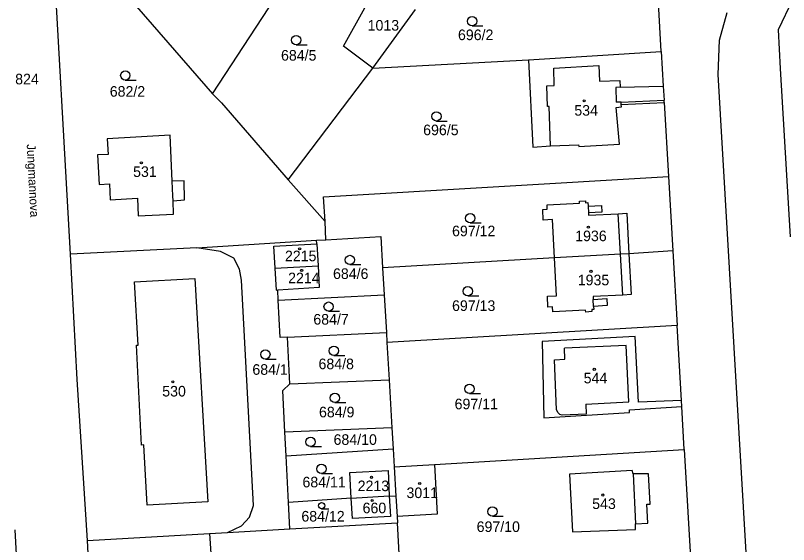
# Model space of a CAD drawing. Extents: x -735249 to -729401, y -1124843 to -1121828.
# Drawn here: x -734231.2 to -734107.1, y -1123610 to -1123524.9 of the extents above; entities that cross this region are included whole.
import ezdxf

# ---------------------------------------------------------------- set-up
doc = ezdxf.new("R2010")
doc.units = 0
for name, color, linetype in [('Vrstva 1', 7, 'Continuous'), ('Vrstva 15', 7, 'Continuous'), ('Vrstva 18', 7, 'Continuous'), ('Vrstva 19', 7, 'Continuous'), ('Vrstva 25', 7, 'Continuous'), ('Vrstva 4', 7, 'Continuous')]:
    doc.layers.add(name, color=color, linetype=linetype)

msp = doc.modelspace()

# ---------------------------------------------------------------- linework, layer by layer
at = {"layer": 'Vrstva 1'}
for points in [[(-734222.39, -1123563.33), (-734225.35, -1123511.09)], [(-734199.58, -1123537.52), (-734183.54, -1123512.93)], [(-734127.49, -1123530.76), (-734128.44, -1123514.06)], [(-734106.43, -1123522.38), (-734108.7, -1123527.26)], [(-734211.79, -1123523.49), (-734199.58, -1123537.52)], [(-734178.52, -1123529.87), (-734175.11, -1123523.73)], [(-734173.83, -1123533.44), (-734166.97, -1123523.99)], [(-734118.15, -1123528.92), (-734116.91, -1123524.47)], [(-734108.7, -1123527.26), (-734108.38, -1123533.46)], [(-734118.35, -1123534.43), (-734118.15, -1123528.92)], [(-734173.83, -1123533.44), (-734178.52, -1123529.87)], [(-734148.8, -1123532.07), (-734127.49, -1123530.76)], [(-734127.49, -1123530.76), (-734127.17, -1123536.29)], [(-734173.83, -1123533.44), (-734148.8, -1123532.07)], [(-734148.8, -1123532.07), (-734148.15, -1123546.1)], [(-734187.43, -1123551.38), (-734173.83, -1123533.44)], [(-734108.38, -1123533.46), (-734106.8, -1123560.52)], [(-734107.31, -1123722.82), (-734118.35, -1123534.43)], [(-734127.17, -1123536.29), (-734127.04, -1123538.56)], [(-734199.58, -1123537.52), (-734198.15, -1123539.01)], [(-734198.15, -1123539.01), (-734187.43, -1123551.38)], [(-734133.92, -1123539.27), (-734127.02, -1123538.94)], [(-734127.02, -1123538.94), (-734127.04, -1123538.56)], [(-734127.02, -1123538.94), (-734126.34, -1123550.8)], [(-734134.74, -1123539.72), (-734133.89, -1123539.64)], [(-734134.21, -1123545.63), (-734134.74, -1123539.72)], [(-734133.89, -1123539.64), (-734133.92, -1123539.27)], [(-734206.4, -1123544.19), (-734216.48, -1123544.75)], [(-734216.48, -1123544.75), (-734216.35, -1123547.31)], [(-734206.05, -1123551.57), (-734206.4, -1123544.19)], [(-734148.15, -1123546.1), (-734145.27, -1123545.9)], [(-734145.27, -1123545.9), (-734140.79, -1123545.75)], [(-734140.79, -1123545.75), (-734140.73, -1123546.03)], [(-734140.73, -1123546.03), (-734134.21, -1123545.63)], [(-734216.35, -1123547.31), (-734218.04, -1123547.35)], [(-734218.04, -1123547.35), (-734217.8, -1123552.1)], [(-734187.43, -1123551.38), (-734181.5, -1123558.06)], [(-734181.74, -1123554.07), (-734126.34, -1123550.8)], [(-734126.34, -1123550.8), (-734125.65, -1123562.78)], [(-734217.8, -1123552.1), (-734216.11, -1123551.99)], [(-734216.11, -1123551.99), (-734216, -1123554.58)], [(-734204.12, -1123551.52), (-734206.05, -1123551.57)], [(-734204.06, -1123554.59), (-734204.12, -1123551.52)], [(-734216, -1123554.58), (-734211.63, -1123554.3)], [(-734211.63, -1123554.3), (-734211.54, -1123557.17)], [(-734205.92, -1123554.71), (-734204.06, -1123554.59)], [(-734205.82, -1123556.89), (-734205.92, -1123554.71)], [(-734181.5, -1123558.06), (-734181.74, -1123554.07)], [(-734145.85, -1123555.38), (-734140.61, -1123555.09)], [(-734140.63, -1123554.79), (-734139.67, -1123554.74)], [(-734140.61, -1123555.09), (-734140.63, -1123554.79)], [(-734139.67, -1123554.74), (-734139.65, -1123555.04)], [(-734139.65, -1123555.04), (-734139.27, -1123555.02)], [(-734139.27, -1123555.02), (-734139.24, -1123555.6)], [(-734146.53, -1123556.12), (-734145.81, -1123556.08)], [(-734146.44, -1123557.84), (-734146.53, -1123556.12)], [(-734145.81, -1123556.08), (-734145.85, -1123555.38)], [(-734139.24, -1123555.6), (-734137.08, -1123555.49)], [(-734137.08, -1123555.49), (-734137.03, -1123556.54)], [(-734211.54, -1123557.17), (-734205.82, -1123556.89)], [(-734137.03, -1123556.54), (-734139.18, -1123556.66)], [(-734139.18, -1123556.66), (-734139.16, -1123557.06)], [(-734139.16, -1123557.06), (-734134.4, -1123556.8)], [(-734134.4, -1123556.8), (-734133.05, -1123556.73)], [(-734133.05, -1123556.73), (-734132.69, -1123563.26)], [(-734181.35, -1123560.99), (-734181.5, -1123558.06)], [(-734144.97, -1123557.76), (-734146.44, -1123557.84)], [(-734144.63, -1123563.87), (-734144.97, -1123557.76)], [(-734202.08, -1123562.28), (-734182.85, -1123561.08)], [(-734182.85, -1123561.08), (-734181.35, -1123560.99)], [(-734182.82, -1123561.63), (-734182.85, -1123561.08)], [(-734181.35, -1123560.99), (-734172.55, -1123560.49)], [(-734172.55, -1123560.49), (-734172.26, -1123565.51)], [(-734202.08, -1123562.28), (-734222.39, -1123563.33)], [(-734198.28, -1123562.9), (-734202.08, -1123562.28)], [(-734189.71, -1123562.02), (-734182.82, -1123561.63)], [(-734189.51, -1123565.54), (-734189.71, -1123562.02)], [(-734182.82, -1123561.63), (-734182.62, -1123565.17)], [(-734221.29, -1123583.47), (-734222.39, -1123563.33)], [(-734196.13, -1123563.96), (-734198.28, -1123562.9)], [(-734144.63, -1123563.87), (-734172.26, -1123565.51)], [(-734134.05, -1123563.33), (-734144.63, -1123563.87)], [(-734144.3, -1123569.99), (-734144.63, -1123563.87)], [(-734132.69, -1123563.26), (-734134.05, -1123563.33)], [(-734125.65, -1123562.78), (-734132.69, -1123563.26)], [(-734132.69, -1123563.26), (-734132.34, -1123569.8)], [(-734125.65, -1123562.78), (-734124.96, -1123574.76)], [(-734195.23, -1123565.72), (-734196.13, -1123563.96)], [(-734194.93, -1123567.48), (-734195.23, -1123565.72)], [(-734189.51, -1123565.54), (-734182.62, -1123565.17)], [(-734189.31, -1123569.08), (-734189.51, -1123565.54)], [(-734182.62, -1123565.17), (-734182.42, -1123568.68)], [(-734172.26, -1123565.51), (-734172.01, -1123569.82)], [(-734193, -1123603.69), (-734194.93, -1123567.48)], [(-734182.42, -1123568.68), (-734189.11, -1123569.07)], [(-734189.31, -1123569.08), (-734189.11, -1123569.07)], [(-734189.03, -1123570.68), (-734189.11, -1123569.07)], [(-734189.03, -1123570.68), (-734172.01, -1123569.82)], [(-734172.01, -1123569.82), (-734171.65, -1123575.88)], [(-734145.78, -1123570.07), (-734144.3, -1123569.99)], [(-734145.69, -1123571.8), (-734145.78, -1123570.07)], [(-734133.69, -1123569.87), (-734138.46, -1123570.13)], [(-734138.46, -1123570.13), (-734138.43, -1123570.57)], [(-734132.34, -1123569.8), (-734133.69, -1123569.87)], [(-734188.72, -1123576.72), (-734189.03, -1123570.68)], [(-734138.43, -1123570.57), (-734136.22, -1123570.44)], [(-734136.22, -1123570.44), (-734136.16, -1123571.56)], [(-734144.96, -1123571.76), (-734145.69, -1123571.8)], [(-734144.92, -1123572.56), (-734144.96, -1123571.76)], [(-734139.65, -1123572.28), (-734144.92, -1123572.56)], [(-734139.63, -1123572.6), (-734139.65, -1123572.28)], [(-734138.63, -1123572.54), (-734139.63, -1123572.6)], [(-734138.34, -1123572.21), (-734138.64, -1123572.22)], [(-734138.64, -1123572.22), (-734138.63, -1123572.54)], [(-734136.16, -1123571.56), (-734138.37, -1123571.69)], [(-734138.37, -1123571.69), (-734138.34, -1123572.21)], [(-734124.96, -1123574.76), (-734171.56, -1123577.51)], [(-734124.26, -1123586.83), (-734124.96, -1123574.76)], [(-734187.53, -1123576.66), (-734171.65, -1123575.88)], [(-734171.65, -1123575.88), (-734171.56, -1123577.51)], [(-734187.53, -1123576.66), (-734188.72, -1123576.72)], [(-734187.15, -1123584.14), (-734187.53, -1123576.66)], [(-734171.56, -1123577.51), (-734171.21, -1123583.49)], [(-734131.71, -1123576.53), (-734146.65, -1123577.32)], [(-734146.65, -1123577.32), (-734146.34, -1123589.63)], [(-734131.14, -1123587.07), (-734131.71, -1123576.53)], [(-734219.64, -1123609.32), (-734221.29, -1123583.47)], [(-734187.15, -1123584.14), (-734171.21, -1123583.49)], [(-734171.21, -1123583.49), (-734170.76, -1123591.21)], [(-734188.29, -1123585.21), (-734187.15, -1123584.14)], [(-734187.96, -1123591.92), (-734188.29, -1123585.21)], [(-734124.26, -1123586.83), (-734131.14, -1123587.07)], [(-734124.21, -1123587.81), (-734124.26, -1123586.83)], [(-734146.34, -1123589.63), (-734132.6, -1123588.75)], [(-734132.6, -1123588.75), (-734132.59, -1123588.34)], [(-734132.59, -1123588.34), (-734124.21, -1123587.81)], [(-734123.81, -1123594.72), (-734124.21, -1123587.81)], [(-734170.76, -1123591.21), (-734187.96, -1123591.92)], [(-734170.76, -1123591.21), (-734170.57, -1123594.58)], [(-734187.77, -1123595.69), (-734187.96, -1123591.92)], [(-734187.77, -1123595.69), (-734170.57, -1123594.58)], [(-734170.57, -1123594.58), (-734170.4, -1123597.47)], [(-734163.94, -1123597.09), (-734123.81, -1123594.72)], [(-734123.81, -1123594.72), (-734122.66, -1123614.8)], [(-734187.39, -1123603.19), (-734187.77, -1123595.69)], [(-734170.4, -1123597.47), (-734163.94, -1123597.09)], [(-734163.94, -1123597.09), (-734163.47, -1123605.1)], [(-734177.52, -1123598.41), (-734171.36, -1123598.05)], [(-734177.28, -1123602.5), (-734177.52, -1123598.41)], [(-734171.36, -1123598.05), (-734171.18, -1123602.15)], [(-734170.4, -1123597.47), (-734170.13, -1123602.22)], [(-734132.18, -1123598.08), (-734142.22, -1123598.65)], [(-734142.22, -1123598.65), (-734141.73, -1123607.92)], [(-734132.03, -1123598.6), (-734132.18, -1123598.08)], [(-734129.57, -1123598.59), (-734132.03, -1123598.6)], [(-734129.27, -1123603.46), (-734129.57, -1123598.59)], [(-734177.28, -1123602.5), (-734171.18, -1123602.15)], [(-734171.18, -1123602.15), (-734170.13, -1123602.22)], [(-734171.18, -1123602.15), (-734170.99, -1123605.45)], [(-734170.13, -1123602.22), (-734169.94, -1123605.44)], [(-734177.28, -1123602.5), (-734187.39, -1123603.19)], [(-734187.17, -1123607.46), (-734187.39, -1123603.19)], [(-734177.09, -1123605.8), (-734177.28, -1123602.5)], [(-734129.81, -1123603.49), (-734129.27, -1123603.46)], [(-734129.68, -1123606.54), (-734129.81, -1123603.49)], [(-734193.61, -1123605.57), (-734193, -1123603.69)], [(-734194.91, -1123606.94), (-734193.61, -1123605.57)], [(-734170.99, -1123605.45), (-734177.09, -1123605.8)], [(-734163.47, -1123605.1), (-734169.94, -1123605.44)], [(-734169.94, -1123605.44), (-734169.88, -1123606.47)], [(-734197.15, -1123608.04), (-734194.91, -1123606.94)], [(-734187.17, -1123607.46), (-734169.88, -1123606.47)], [(-734169.25, -1123617.43), (-734169.88, -1123606.47)], [(-734131.66, -1123606.65), (-734129.68, -1123606.54)], [(-734131.63, -1123607.56), (-734131.66, -1123606.65)], [(-734229.73, -1123636.4), (-734231.28, -1123607.63)], [(-734219.64, -1123609.32), (-734200.05, -1123608.17)], [(-734200.05, -1123608.17), (-734197.15, -1123608.04)], [(-734200.05, -1123608.17), (-734198.71, -1123628.14)], [(-734197.15, -1123608.04), (-734187.17, -1123607.46)], [(-734141.73, -1123607.92), (-734131.63, -1123607.56)], [(-734218.63, -1123629.3), (-734219.64, -1123609.32)]]:
    msp.add_lwpolyline(points, dxfattribs=at)
at = {"layer": 'Vrstva 25'}
for points in [[(-734157.89, -1123526.63), (-734156.14, -1123526.63)], [(-734186.14, -1123529.66), (-734184.39, -1123529.66)], [(-734213.58, -1123535.34), (-734211.83, -1123535.34)], [(-734163.62, -1123541.91), (-734161.87, -1123541.91)], [(-734158.17, -1123558.28), (-734156.42, -1123558.28)], [(-734177.5, -1123564.99), (-734175.75, -1123564.99)], [(-734158.57, -1123570.01), (-734156.82, -1123570.01)], [(-734180.92, -1123572.49), (-734179.17, -1123572.49)], [(-734180.08, -1123579.57), (-734178.33, -1123579.57)], [(-734191.09, -1123580.17), (-734189.34, -1123580.17)], [(-734158.3, -1123585.7), (-734156.55, -1123585.7)], [(-734179.92, -1123587.15), (-734178.17, -1123587.15)], [(-734183.83, -1123594.23), (-734182.08, -1123594.23)], [(-734182.08, -1123598.56), (-734180.33, -1123598.56)], [(-734182.05, -1123604.24), (-734180.877, -1123604.24)], [(-734154.62, -1123605.42), (-734152.87, -1123605.42)]]:
    msp.add_lwpolyline(points, dxfattribs=at)
for centre, radius in [((-734157.89, -1123525.88), 0.75), ((-734186.14, -1123528.91), 0.75), ((-734213.58, -1123534.59), 0.75), ((-734139.88, -1123538.66), 0.175), ((-734163.62, -1123541.16), 0.75), ((-734211, -1123548.62), 0.175), ((-734158.17, -1123557.53), 0.75), ((-734139.2, -1123558.96), 0.175), ((-734185.58, -1123562.44), 0.175), ((-734177.5, -1123564.24), 0.75), ((-734185.27, -1123565.92), 0.175), ((-734138.79, -1123566.06), 0.175), ((-734158.57, -1123569.26), 0.75), ((-734180.92, -1123571.74), 0.75), ((-734191.09, -1123579.42), 0.75), ((-734180.08, -1123578.82), 0.75), ((-734138.25, -1123581.81), 0.175), ((-734205.94, -1123583.83), 0.175), ((-734158.3, -1123584.95), 0.75), ((-734179.92, -1123586.4), 0.75), ((-734183.83, -1123593.48), 0.75), ((-734182.08, -1123597.81), 0.75), ((-734174.04, -1123599.18), 0.175), ((-734166.29, -1123600.16), 0.175), ((-734136.88, -1123602.01), 0.175), ((-734182.049, -1123603.738), 0.503), ((-734173.93, -1123602.9), 0.175), ((-734154.62, -1123604.67), 0.75)]:
    msp.add_circle(centre, radius, dxfattribs=at)
at = {"layer": 'Vrstva 4'}
for points in [[(-734144.76, -1123533.43), (-734137.54, -1123533.01)], [(-734144.71, -1123536.22), (-734144.76, -1123533.43)], [(-734137.54, -1123533.01), (-734137.44, -1123535.49)], [(-734145.87, -1123536.26), (-734144.71, -1123536.22)], [(-734145.79, -1123539.56), (-734145.87, -1123536.26)], [(-734137.44, -1123535.49), (-734134.13, -1123535.42)], [(-734134.11, -1123536.49), (-734134.79, -1123536.51)], [(-734134.79, -1123536.51), (-734134.72, -1123538.88)], [(-734134.13, -1123535.42), (-734134.11, -1123536.49)], [(-734134.11, -1123536.49), (-734127.17, -1123536.29)], [(-734133.95, -1123538.88), (-734134.72, -1123538.88)], [(-734133.95, -1123538.88), (-734127.04, -1123538.56)], [(-734133.92, -1123539.27), (-734133.95, -1123538.88)], [(-734145.49, -1123539.56), (-734145.79, -1123539.56)], [(-734145.27, -1123545.9), (-734145.49, -1123539.56)], [(-734205.95, -1123553.94), (-734206.05, -1123551.57)], [(-734205.92, -1123554.71), (-734205.95, -1123553.94)], [(-734139.24, -1123555.6), (-734139.18, -1123556.66)], [(-734134.05, -1123563.33), (-734134.4, -1123556.8)], [(-734133.69, -1123569.87), (-734134.05, -1123563.33)], [(-734212.12, -1123567.74), (-734202.41, -1123567.19)], [(-734202.41, -1123567.19), (-734200.34, -1123603.09)], [(-734211.54, -1123577.92), (-734212.12, -1123567.74)], [(-734138.37, -1123571.69), (-734138.43, -1123570.57)], [(-734211.81, -1123577.94), (-734211.54, -1123577.92)], [(-734210.96, -1123593.99), (-734211.81, -1123577.94)], [(-734133.15, -1123577.96), (-734143.03, -1123578.43)], [(-734143, -1123580.16), (-734143.03, -1123578.43)], [(-734132.69, -1123587.03), (-734133.15, -1123577.96)], [(-734144.67, -1123580.26), (-734143, -1123580.16)], [(-734144.3, -1123588.31), (-734144.67, -1123580.26)], [(-734139.61, -1123587.43), (-734132.69, -1123587.03)], [(-734139.61, -1123587.43), (-734139.57, -1123589.01)], [(-734144.08, -1123588.82), (-734144.3, -1123588.31)], [(-734143.79, -1123589.07), (-734144.08, -1123588.82)], [(-734143.41, -1123589.16), (-734143.79, -1123589.07)], [(-734139.57, -1123589.01), (-734143.41, -1123589.16)], [(-734210.62, -1123593.97), (-734210.96, -1123593.99)], [(-734210.07, -1123603.65), (-734210.62, -1123593.97)], [(-734132.03, -1123598.6), (-734131.66, -1123606.65)], [(-734200.34, -1123603.09), (-734210.07, -1123603.65)]]:
    msp.add_lwpolyline(points, dxfattribs=at)

# ---------------------------------------------------------------- texts
at = {"layer": 'Vrstva 15'}
msp.add_text('Jungmannova', height=1.39999, rotation=272.90217, dxfattribs=at).set_placement((-734229.421, -1123545.659))
at = {"layer": 'Vrstva 18'}
for s, p in [('1013', (-734174.66, -1123527.38)), ('696/2', (-734160.15, -1123528.91)), ('684/5', (-734188.57, -1123532.2)), ('824', (-734231.27, -1123536.02)), ('682/2', (-734216.08, -1123538)), ('696/5', (-734165.74, -1123544.19)), ('697/12', (-734161.1, -1123560.43)), ('684/6', (-734180.22, -1123567.29)), ('697/13', (-734161.1, -1123572.43)), ('684/7', (-734183.38, -1123574.62)), ('684/8', (-734182.55, -1123581.79)), ('684/1', (-734193.17, -1123582.69)), ('697/11', (-734160.69, -1123588.23)), ('684/9', (-734182.47, -1123589.53)), ('684/10', (-734180.13, -1123593.95)), ('684/11', (-734185.13, -1123600.78)), ('684/12', (-734185.3, -1123606.27)), ('697/10', (-734157.15, -1123607.95))]:
    msp.add_text(s, height=1.7, dxfattribs=at).set_placement(p)
at = {"layer": 'Vrstva 19'}
for s, p in [('534', (-734141.46, -1123541.05)), ('531', (-734212.33, -1123550.9)), ('1936', (-734141.32, -1123561.22)), ('2215', (-734187.94, -1123564.44)), ('2214', (-734187.43, -1123567.98)), ('1935', (-734140.91, -1123568.31)), ('544', (-734139.96, -1123584.07)), ('530', (-734207.65, -1123586.18)), ('2213', (-734176.26, -1123601.39)), ('3011', (-734168.42, -1123602.5)), ('660', (-734175.47, -1123604.94)), ('543', (-734138.59, -1123604.26))]:
    msp.add_text(s, height=1.7, dxfattribs=at).set_placement(p)

doc.saveas('drawing.dxf')
